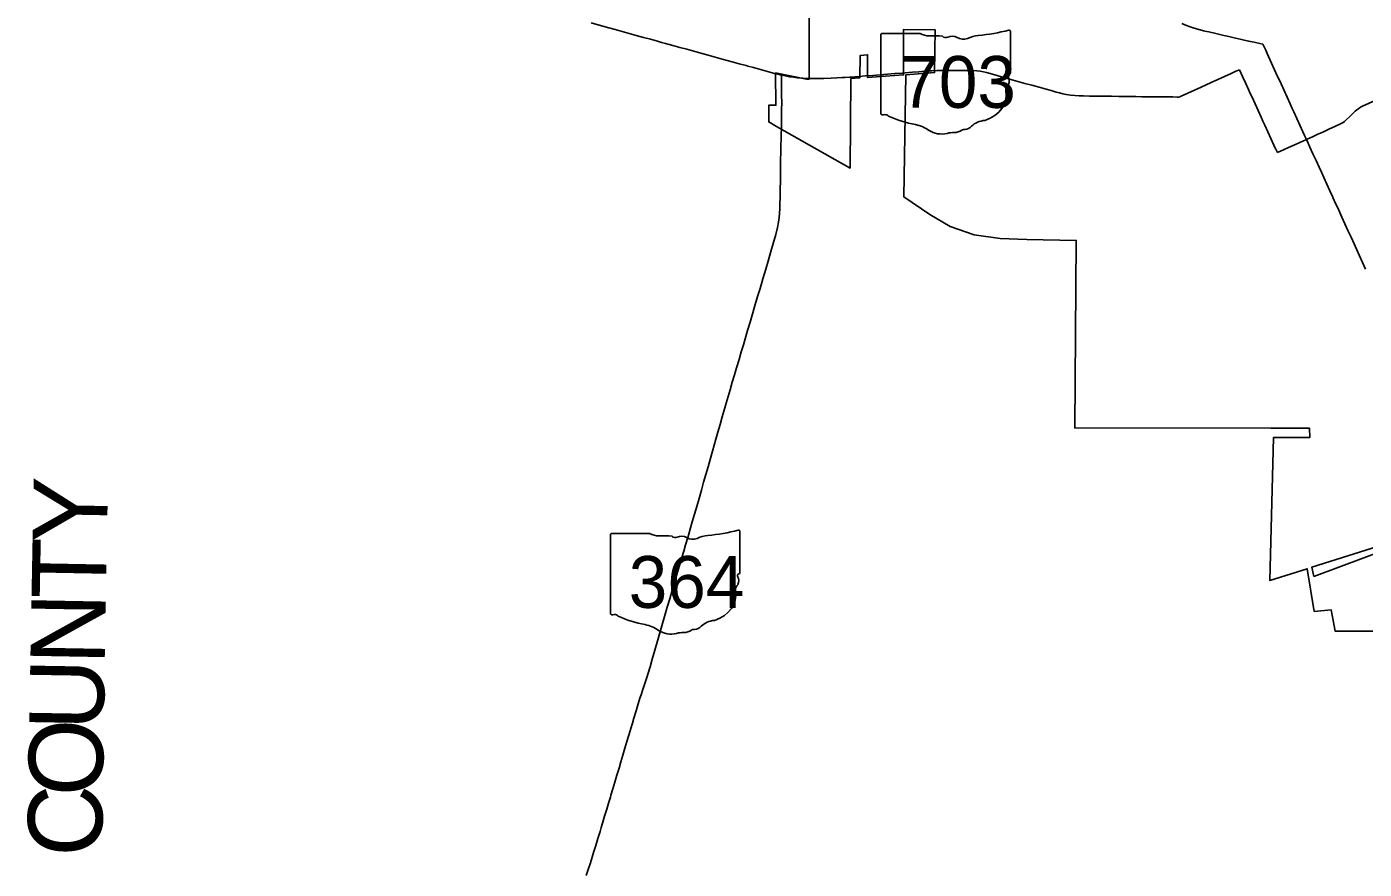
# Model space of a CAD drawing. Extents: x 0 to 34, y 0 to 22.
# Drawn here: x 4.2231 to 4.512, y 19.6111 to 19.7931 of the extents above; entities that cross this region are included whole.
import ezdxf

# ---------------------------------------------------------------- set-up
doc = ezdxf.new("R2010")
doc.units = 0
for name, color, linetype in [('GM_X_Corporation', 7, 'Continuous'), ('GM_X_County_Text', 7, 'Continuous'), ('GM_X_State_Location', 7, 'Continuous'), ('GM_X_State_Route', 7, 'Continuous'), ('GM_X_State_Shield', 7, 'Continuous')]:
    doc.layers.add(name, color=color, linetype=linetype)

msp = doc.modelspace()

# ---------------------------------------------------------------- linework, layer by layer
at = {"layer": 'GM_X_Corporation'}
for points in [[(4.51598, 19.66256), (4.50575, 19.66255), (4.50491, 19.66714), (4.50123, 19.66683), (4.49971, 19.67604), (4.49166, 19.67347), (4.49245, 19.70439), (4.50026, 19.70436), (4.5002, 19.70639), (4.49182, 19.70643), (4.44949, 19.70647), (4.44981, 19.74694), (4.43917, 19.74712), (4.43336, 19.74734), (4.4278, 19.74819), (4.42255, 19.74994), (4.41822, 19.75253), (4.4126, 19.75635), (4.41302, 19.78272), (4.41921, 19.78319), (4.41931, 19.79247), (4.41251, 19.79254), (4.41252, 19.78269), (4.40475, 19.78213), (4.40475, 19.78705), (4.40317, 19.78691), (4.4031, 19.78208), (4.40116, 19.78191), (4.40096, 19.76257), (4.38504, 19.77158), (4.38341, 19.77253), (4.38341, 19.77614), (4.38496, 19.77616), (4.38486, 19.78312), (4.39155, 19.78175), (4.39209, 19.78177), (4.39213, 19.79993)], [(4.5176, 19.6817), (4.50072, 19.67641), (4.50116, 19.67437), (4.51735, 19.68039)]]:
    msp.add_lwpolyline(points, dxfattribs=at)
at = {"layer": 'GM_X_State_Route'}
for p, q in [((4.47761, 19.79218), (4.47844, 19.79199)), ((4.48948, 19.78947), (4.49016, 19.78932)), ((4.49107, 19.78732), (4.49135, 19.7867)), ((4.40294, 19.78237), (4.40431, 19.78248)), ((4.41219, 19.7831), (4.41286, 19.78315)), ((4.41835, 19.78357), (4.41859, 19.78359)), ((4.43171, 19.78284), (4.43295, 19.7825)), ((4.43295, 19.7825), (4.43417, 19.78216)), ((4.48431, 19.78349), (4.48506, 19.78383)), ((4.49293, 19.76666), (4.49327, 19.76591))]:
    msp.add_line(p, q, dxfattribs=at)
for points in [[(4.35936, 19.78997), (4.35784, 19.79039), (4.35631, 19.79081), (4.35479, 19.79123), (4.35326, 19.79165), (4.35174, 19.79207), (4.35021, 19.79249), (4.34888, 19.79286), (4.34755, 19.79323), (4.34628, 19.79358), (4.345, 19.79393)], [(4.47265, 19.79382), (4.47363, 19.7934), (4.47444, 19.79308), (4.47527, 19.7928), (4.47611, 19.79255), (4.47728, 19.79225), (4.47761, 19.79218)], [(4.47844, 19.79199), (4.47998, 19.79163), (4.48083, 19.79144), (4.48167, 19.79124)], [(4.48167, 19.79124), (4.48281, 19.79098), (4.48395, 19.79072)], [(4.37887, 19.78461), (4.37855, 19.7847), (4.37703, 19.78511), (4.3755, 19.78553), (4.37441, 19.78583), (4.37333, 19.78613), (4.3718, 19.78655), (4.37028, 19.78697), (4.36875, 19.78739), (4.36722, 19.78781), (4.3657, 19.78823), (4.36417, 19.78865), (4.36265, 19.78907), (4.36112, 19.78948), (4.36024, 19.78973), (4.35936, 19.78997)], [(4.48395, 19.79072), (4.4855, 19.79037), (4.48704, 19.79002), (4.48826, 19.78974), (4.48948, 19.78947)], [(4.49016, 19.78932), (4.49076, 19.78801), (4.49107, 19.78732)], [(4.49135, 19.7867), (4.49201, 19.78526), (4.49267, 19.78382), (4.49332, 19.78238), (4.49369, 19.78157), (4.49406, 19.78076)], [(4.3853, 19.78285), (4.38465, 19.78302), (4.38313, 19.78344), (4.3816, 19.78386), (4.38008, 19.78428), (4.37887, 19.78461)], [(4.38614, 19.78265), (4.38538, 19.78283), (4.3853, 19.78285)], [(4.38614, 19.77164), (4.38614, 19.77181), (4.38615, 19.77327), (4.38617, 19.77494), (4.38619, 19.77687), (4.38618, 19.77813), (4.38616, 19.77931), (4.38615, 19.78043), (4.38614, 19.78154), (4.38614, 19.78265)], [(4.38614, 19.78265), (4.38698, 19.78247), (4.38785, 19.78232), (4.38873, 19.78219), (4.38962, 19.78208), (4.39075, 19.78198), (4.39139, 19.78195)], [(4.4011, 19.78223), (4.402, 19.7823), (4.40294, 19.78237)], [(4.40431, 19.78248), (4.40589, 19.7826), (4.40747, 19.78272), (4.40904, 19.78285), (4.41062, 19.78297), (4.41219, 19.7831)], [(4.41286, 19.78315), (4.41443, 19.78327), (4.41579, 19.78337), (4.41714, 19.78348), (4.41786, 19.78352), (4.41835, 19.78357)], [(4.41859, 19.78359), (4.4197, 19.78362), (4.4208, 19.78366), (4.42397, 19.78367), (4.4276, 19.78366), (4.42833, 19.7836), (4.42905, 19.7835), (4.42976, 19.78337), (4.43046, 19.78319), (4.43171, 19.78284)], [(4.46533, 19.77799), (4.46675, 19.77797), (4.46817, 19.77795), (4.46975, 19.77794), (4.4707, 19.77793), (4.47164, 19.77791), (4.4719, 19.77792), (4.47216, 19.77796), (4.47249, 19.77809), (4.4739, 19.77874), (4.47534, 19.7794), (4.47678, 19.78005), (4.47785, 19.78054), (4.47893, 19.78104), (4.48037, 19.78169), (4.48181, 19.78235), (4.48325, 19.78301), (4.48415, 19.78342), (4.48431, 19.78349)], [(4.48506, 19.78383), (4.48572, 19.78239), (4.48638, 19.78096), (4.48704, 19.77952), (4.48741, 19.7787), (4.48779, 19.77788)], [(4.39139, 19.78195), (4.39189, 19.78192), (4.39303, 19.78189), (4.39417, 19.78191), (4.3953, 19.78193), (4.39688, 19.78201), (4.39809, 19.78207), (4.39929, 19.78212), (4.39982, 19.78215), (4.40091, 19.78222), (4.4011, 19.78223)], [(4.43417, 19.78216), (4.43569, 19.78173), (4.43722, 19.7813), (4.43874, 19.78088), (4.44026, 19.78045), (4.44179, 19.78003), (4.44331, 19.7796), (4.44439, 19.7793), (4.44548, 19.77899), (4.44619, 19.77881), (4.44691, 19.77864), (4.44763, 19.7785), (4.44857, 19.77836), (4.44951, 19.77825), (4.45046, 19.77818), (4.45141, 19.77815), (4.45266, 19.77813)], [(4.49406, 19.78076), (4.49472, 19.77932), (4.49538, 19.77788), (4.49603, 19.77644), (4.49642, 19.77559), (4.49681, 19.77474)], [(4.45266, 19.77813), (4.45425, 19.77811), (4.45583, 19.7781), (4.45741, 19.77808), (4.45899, 19.77806), (4.46057, 19.77804), (4.46163, 19.77803), (4.46268, 19.77802)], [(4.46268, 19.77802), (4.46401, 19.778), (4.46533, 19.77799)], [(4.48779, 19.77788), (4.48845, 19.77644), (4.48911, 19.775), (4.48976, 19.77357), (4.49015, 19.77272), (4.49054, 19.77188)], [(4.50899, 19.77381), (4.5101, 19.77488), (4.51046, 19.77519), (4.51085, 19.77547), (4.51125, 19.77573), (4.51168, 19.77594), (4.51312, 19.7766), (4.51456, 19.77726), (4.51583, 19.77784), (4.5171, 19.77842)], [(4.49681, 19.77474), (4.49747, 19.7733), (4.49812, 19.77186), (4.49878, 19.77042), (4.49915, 19.76959), (4.49953, 19.76877)], [(4.50305, 19.77036), (4.50449, 19.77102), (4.5057, 19.77157), (4.50692, 19.77212), (4.5072, 19.77226), (4.50747, 19.77243), (4.50773, 19.77262), (4.50797, 19.77283), (4.50899, 19.77381)], [(4.38611, 19.76996), (4.38613, 19.77104), (4.38614, 19.77164)], [(4.49054, 19.77188), (4.4912, 19.77044), (4.49185, 19.769), (4.49251, 19.76756), (4.49289, 19.76674), (4.49293, 19.76666)], [(4.35666, 19.65127), (4.35706, 19.65255), (4.35736, 19.65351), (4.35776, 19.65484), (4.35824, 19.65654), (4.35878, 19.65847), (4.3594, 19.66068), (4.36028, 19.66368), (4.36086, 19.66569), (4.36147, 19.66772), (4.36201, 19.66955), (4.36256, 19.67142), (4.36313, 19.67334), (4.36371, 19.6753), (4.36414, 19.67677), (4.36465, 19.67848), (4.36504, 19.6798), (4.36544, 19.68117), (4.36597, 19.68302), (4.36649, 19.68486), (4.36688, 19.6862), (4.36736, 19.68784), (4.36783, 19.68947), (4.36833, 19.69118), (4.36885, 19.69304), (4.36933, 19.69472), (4.36981, 19.69641), (4.37028, 19.69808), (4.37072, 19.69963), (4.37125, 19.70145), (4.37162, 19.70272), (4.372, 19.70405), (4.37243, 19.70557), (4.37289, 19.70718), (4.37336, 19.70882), (4.37377, 19.71028), (4.3742, 19.71177), (4.37462, 19.71325), (4.37505, 19.71471), (4.37552, 19.7163), (4.37601, 19.71794), (4.37644, 19.71943), (4.37698, 19.72124), (4.37745, 19.72286), (4.37791, 19.7244), (4.37829, 19.72569), (4.37882, 19.72749), (4.37936, 19.72932), (4.37979, 19.73078), (4.38032, 19.73258), (4.381, 19.73487), (4.38151, 19.73658), (4.38214, 19.73868), (4.38275, 19.74073), (4.38325, 19.74245), (4.38387, 19.74455), (4.38438, 19.74631), (4.3849, 19.74822), (4.38525, 19.74972), (4.38548, 19.75091), (4.38562, 19.75187), (4.38573, 19.75285), (4.38579, 19.75377), (4.38582, 19.75483), (4.38585, 19.75624), (4.38587, 19.75779), (4.3859, 19.76001), (4.38592, 19.76166), (4.38594, 19.76314), (4.38596, 19.76441), (4.38599, 19.76586), (4.38604, 19.76751), (4.38608, 19.76882), (4.38611, 19.76996)], [(4.49327, 19.76591), (4.49471, 19.76657), (4.49568, 19.76701), (4.49666, 19.76746), (4.49809, 19.76811), (4.49953, 19.76877)], [(4.49953, 19.76877), (4.50097, 19.76942), (4.50201, 19.76989), (4.50305, 19.77036)], [(4.50522, 19.7563), (4.5046, 19.75766), (4.50394, 19.7591), (4.50328, 19.76054), (4.50277, 19.76166), (4.50226, 19.76278), (4.50161, 19.76422), (4.50095, 19.76565), (4.50029, 19.76709), (4.49991, 19.76793), (4.49953, 19.76877)], [(4.51232, 19.74073), (4.51167, 19.74217), (4.51101, 19.74361), (4.51042, 19.7449), (4.50983, 19.74619), (4.50917, 19.74763), (4.50851, 19.74907), (4.50786, 19.75051), (4.5072, 19.75195), (4.50674, 19.75295), (4.50629, 19.75396), (4.50591, 19.75478), (4.50525, 19.75622), (4.50522, 19.7563)], [(4.35581, 19.64878), (4.35613, 19.64973), (4.35666, 19.65127)], [(4.35425, 19.64374), (4.35473, 19.64534), (4.35518, 19.64687), (4.35556, 19.64807), (4.35581, 19.64878)], [(4.34919, 19.62672), (4.34931, 19.62711), (4.34973, 19.62852), (4.35015, 19.62992), (4.3506, 19.63144), (4.35105, 19.63295), (4.35147, 19.63436), (4.35188, 19.63576), (4.35233, 19.63728), (4.35277, 19.63874), (4.35318, 19.64012), (4.35359, 19.64151), (4.35393, 19.64266), (4.35425, 19.64374)], [(4.34397, 19.6098), (4.34447, 19.6113), (4.34479, 19.61227), (4.34511, 19.61325), (4.34557, 19.61476), (4.34603, 19.61628), (4.34649, 19.61779), (4.34695, 19.6193), (4.34722, 19.62018), (4.34749, 19.62105), (4.34794, 19.62257), (4.3484, 19.62408), (4.34885, 19.6256), (4.34919, 19.62672)]]:
    msp.add_lwpolyline(points, dxfattribs=at)
at = {"layer": 'GM_X_State_Shield'}
for p, q in [((4.40762, 19.79138), (4.40762, 19.77439)), ((4.41608, 19.79167), (4.40789, 19.79167)), ((4.43559, 19.78321), (4.43559, 19.79209)), ((4.43559, 19.78321), (4.43559, 19.78321)), ((4.3492, 19.68338), (4.3492, 19.6664)), ((4.35767, 19.68367), (4.34947, 19.68367)), ((4.37717, 19.67521), (4.37717, 19.68409)), ((4.37717, 19.67521), (4.37717, 19.67521))]:
    msp.add_line(p, q, dxfattribs=at)
for centre, major_axis, start_param, end_param in [((4.40794, 19.79141), (0.000324, 0), 1.712693, 3.28349), ((4.41804, 19.79364), (0.00314, 0), 4.042523, 4.731795), ((4.41908, 19.78214), (0.01128, 0), 1.404758, 1.657858), ((4.42164, 19.7915), (0.000907, 0), 3.836095, 5.185415), ((4.42297, 19.78954), (0.00189, 0), 0.950623, 2.079405), ((4.42941, 19.78648), (0.00597, 0), 1.699011, 2.107814), ((4.42563, 19.81483), (0.02966, 0), 4.814394, 5.042369), ((4.43528, 19.79213), (0.000311, 0), 6.141152, 7.989035), ((4.4254, 19.79223), (0.00227, 0), 4.081561, 5.145723), ((4.43552, 19.78255), (0.000482, 0), 1.883978, 3.671073), ((4.43245, 19.78143), (0.00289, 0), 5.934695, 6.695948), ((4.43526, 19.78317), (0.000333, 0), 5.05454, 6.418171), ((4.43671, 19.77949), (0.0021, 0), 2.387724, 3.262537), ((4.42729, 19.77836), (0.00742, 0), 5.101752, 6.440018), ((4.40794, 19.77436), (0.000327, 0), 3.00124, 4.508301), ((4.40799, 19.77609), (0.00249, 0), 4.665946, 4.897461), ((4.4085, 19.77341), (0.0009, 0), 0.519207, 1.627899), ((4.41986, 19.78867), (0.02142, 0), 4.195997, 4.488961), ((4.41347, 19.76676), (0.0067, 0), 0.823519, 1.323587), ((4.42349, 19.77206), (0.00227, 0), 4.691044, 5.507374), ((4.42554, 19.77041), (0.000638, 0), 1.147584, 2.315152), ((4.42527, 19.77275), (0.0024, 0), 4.937069, 5.64225), ((4.43042, 19.76963), (0.00406, 0), 1.647645, 2.488434), ((4.42072, 19.77333), (0.00425, 0), 4.026481, 4.996735), ((4.42318, 19.76746), (0.00349, 0), 1.495662, 1.94098), ((4.36721, 19.70683), (0.02966, 0), 4.814394, 5.042369), ((4.37686, 19.68413), (0.000311, 0), 6.141152, 7.989035), ((4.34952, 19.68342), (0.000324, 0), 1.712693, 3.28349), ((4.35962, 19.68564), (0.00314, 0), 4.042523, 4.731795), ((4.36066, 19.67414), (0.01128, 0), 1.404758, 1.657858), ((4.36322, 19.6835), (0.000907, 0), 3.836095, 5.185415), ((4.36455, 19.68154), (0.00189, 0), 0.950623, 2.079405), ((4.36698, 19.68423), (0.00227, 0), 4.081561, 5.145723), ((4.37099, 19.67849), (0.00597, 0), 1.699011, 2.107814), ((4.37829, 19.67149), (0.0021, 0), 2.387724, 3.262537), ((4.3771, 19.67456), (0.000482, 0), 1.883978, 3.671073), ((4.37403, 19.67343), (0.00289, 0), 5.934695, 6.695948), ((4.37684, 19.67517), (0.000333, 0), 5.05454, 6.418171), ((4.36887, 19.67036), (0.00742, 0), 5.101752, 6.440018), ((4.34952, 19.66636), (0.000327, 0), 3.00124, 4.508301), ((4.34957, 19.6681), (0.00249, 0), 4.665946, 4.897461), ((4.35008, 19.66542), (0.0009, 0), 0.519207, 1.627899), ((4.36144, 19.68068), (0.02142, 0), 4.195997, 4.488961), ((4.35505, 19.65877), (0.0067, 0), 0.823519, 1.323587), ((4.372, 19.66163), (0.00406, 0), 1.647645, 2.488434), ((4.3623, 19.66533), (0.00425, 0), 4.026481, 4.996735), ((4.36476, 19.65946), (0.00349, 0), 1.495662, 1.94098), ((4.36507, 19.66406), (0.00227, 0), 4.691044, 5.507374), ((4.36712, 19.66242), (0.000638, 0), 1.147584, 2.315152), ((4.36685, 19.66475), (0.0024, 0), 4.937069, 5.64225)]:
    msp.add_ellipse(centre, major_axis=major_axis, ratio=0.8, start_param=start_param, end_param=end_param, dxfattribs=at)

# ---------------------------------------------------------------- texts
at = {"layer": 'GM_X_County_Text'}
for s, rotation, p in [('Y', 88.9345, (4.24042, 19.68142)), ('T', 88.9343, (4.2402, 19.66939)), ('N', 88.9521, (4.23994, 19.65518)), ('U', 89.0296, (4.2397, 19.64099)), ('O', 89.2309, (4.23951, 19.62682)), ('C', 89.4181, (4.23938, 19.61378))]:
    msp.add_text(s, height=0.01607, rotation=rotation, dxfattribs=at).set_placement(p)
at = {"layer": 'GM_X_State_Location'}
for s, p in [('703', (4.41561, 19.78059)), ('364', (4.3572, 19.67259))]:
    msp.add_text(s, height=0.0000161, rotation=0, dxfattribs=at).set_placement(p)
for s, p in [('s', (4.42129, 19.78176)), ('r', (4.42129, 19.78176)), ('s', (4.36287, 19.67376)), ('r', (4.36287, 19.67376))]:
    msp.add_text(s, height=0.0000161, dxfattribs=at).set_placement(p)
at = {"layer": 'GM_X_State_Shield'}
for s, p in [('703', (4.41182, 19.77559)), ('364', (4.35315, 19.66759))]:
    msp.add_text(s, height=0.011189, dxfattribs=at).set_placement(p)

doc.saveas('drawing.dxf')
